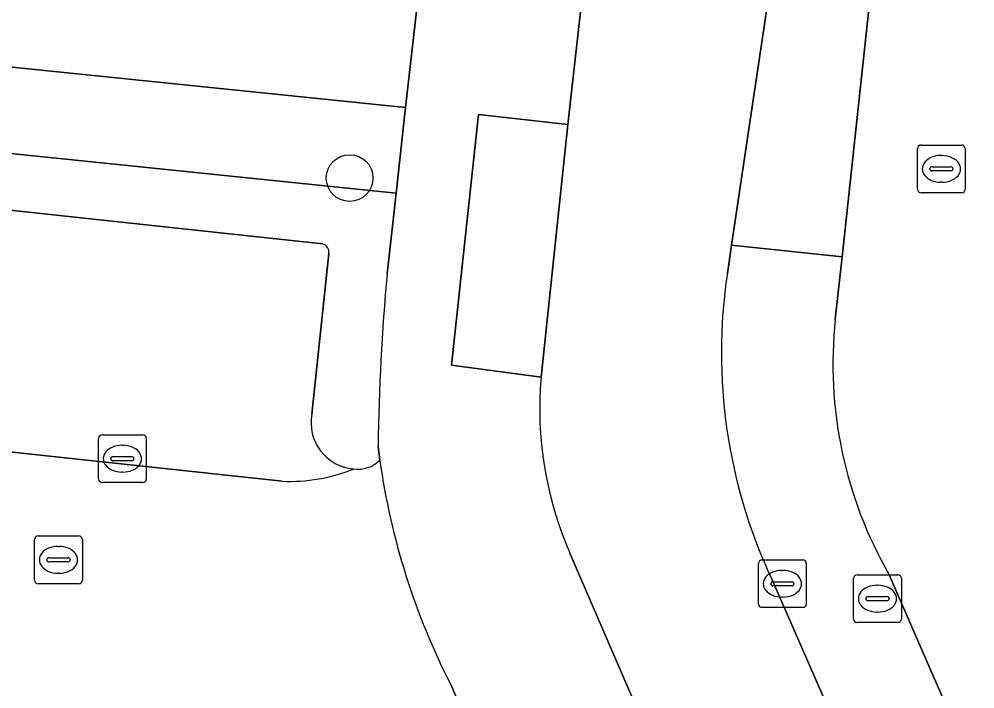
# Model space of a CAD drawing. Extents: x 162026 to 163502, y 387295 to 388169.
# Drawn here: x 162181.74 to 162201.76, y 387927.88 to 387941.9 of the extents above; entities that cross this region are included whole.
import ezdxf

# ---------------------------------------------------------------- set-up
doc = ezdxf.new("R2010")
doc.units = 0
for name, color, linetype in [('IMGEO_Boom', 7, 'Continuous'), ('IMGEO_Brandkraan', 7, 'Continuous'), ('IMGEO_Groenvoorziening', 7, 'Continuous'), ('IMGEO_Kolk', 7, 'Continuous'), ('IMGEO_Parkeervlak_open', 7, 'Continuous'), ('IMGEO_Rijbaan_lokaal_open', 7, 'Continuous'), ('IMGEO_Rioolput', 7, 'Continuous'), ('IMGEO_Voetpad_open', 7, 'Continuous')]:
    doc.layers.add(name, color=color, linetype=linetype)

msp = doc.modelspace()

# ---------------------------------------------------------------- linework, layer by layer
at = {"layer": 'IMGEO_Boom'}
msp.add_circle((162188.664, 387938.576), 0.489, dxfattribs=at)
at = {"layer": 'IMGEO_Brandkraan'}
for p, q in [((162200.562, 387938.341), (162200.562, 387939.193)), ((162200.637, 387939.267), (162201.489, 387939.267)), ((162201.563, 387939.193), (162201.563, 387938.341)), ((162201.05, 387939.047), (162201.075, 387939.047)), ((162200.821, 387938.761), (162200.821, 387938.773)), ((162201.259, 387938.724), (162200.861, 387938.724)), ((162200.864, 387938.81), (162201.262, 387938.81)), ((162201.305, 387938.773), (162201.305, 387938.761)), ((162201.073, 387938.487), (162201.048, 387938.487)), ((162201.489, 387938.267), (162200.637, 387938.267))]:
    msp.add_line(p, q, dxfattribs=at)
for points in [[(162200.562, 387938.341), (162200.562, 387939.193)], [(162200.637, 387939.267), (162201.489, 387939.267)], [(162201.563, 387939.193), (162201.563, 387938.341)], [(162201.489, 387938.267), (162200.637, 387938.267)]]:
    msp.add_lwpolyline(points, dxfattribs=at)
for centre, radius, start, end in [((162200.639, 387939.191), 0.0765, 91.552, 178.448), ((162200.639, 387939.191), 0.0765, 91.552, 178.448), ((162201.487, 387939.191), 0.0765, 1.552, 88.448), ((162201.487, 387939.191), 0.0765, 1.552, 88.448), ((162200.861, 387938.77), 0.0403, 85.8775, 175.7526), ((162200.858, 387938.76), 0.0366, 178.938, 274.7102), ((162201.262, 387938.767), 0.043, 264.8664, 352.4533), ((162201.266, 387938.772), 0.0386, 1.7309, 96.639), ((162200.639, 387938.343), 0.0765, 181.552, 268.448), ((162200.639, 387938.343), 0.0765, 181.552, 268.448), ((162201.487, 387938.343), 0.0765, 271.552, 358.448), ((162201.487, 387938.343), 0.0765, 271.552, 358.448)]:
    msp.add_arc(centre, radius, start, end, dxfattribs=at)
for centre, major_axis, ratio, start_param, end_param in [((162201.049, 387938.767), (-0.387, 0.002), 0.722429, 4.712389, 7.853982), ((162201.074, 387938.767), (-0.39, 0.002), 0.717154, 1.570796, 4.712389)]:
    msp.add_ellipse(centre, major_axis=major_axis, ratio=ratio, start_param=start_param, end_param=end_param, dxfattribs=at)
at = {"layer": 'IMGEO_Groenvoorziening'}
msp.add_lwpolyline([(162193.238, 387939.698), (162191.364, 387939.905), (162190.8, 387934.655), (162192.676, 387934.408)], close=True, dxfattribs=at)
for points in [[(162189.449, 387936.572), (162189.637, 387938.26), (162175.583, 387939.702)], [(162173.436, 387938.775), (162188.095, 387937.195)], [(162188.226, 387936.996), (162187.87, 387933.632)], [(162189.296, 387932.669), (162189.259, 387932.957)]]:
    msp.add_lwpolyline(points, dxfattribs=at)
for centre, radius, start, end in [((162188.06, 387937.029), 0.169, 348.6424, 78.0707), ((162237.776, 387932.219), 48.523, 174.8536, 179.1291), ((162188.827, 387933.454), 0.973, 169.4425, 265.3126), ((162188.836, 387933.126), 0.648, 262.0595, 315.1856)]:
    msp.add_arc(centre, radius, start, end, dxfattribs=at)
at = {"layer": 'IMGEO_Kolk'}
for p, q in [((162183.402, 387932.274), (162183.402, 387933.126)), ((162183.477, 387933.2), (162184.329, 387933.2)), ((162184.403, 387933.126), (162184.403, 387932.274)), ((162183.89, 387932.98), (162183.915, 387932.98)), ((162183.661, 387932.694), (162183.661, 387932.706)), ((162183.704, 387932.743), (162184.102, 387932.743)), ((162184.145, 387932.706), (162184.145, 387932.694)), ((162184.099, 387932.657), (162183.701, 387932.657)), ((162183.913, 387932.42), (162183.888, 387932.42)), ((162184.329, 387932.2), (162183.477, 387932.2)), ((162197.231, 387929.656), (162197.231, 387930.508)), ((162197.306, 387930.582), (162198.158, 387930.582)), ((162198.232, 387930.508), (162198.232, 387929.656)), ((162197.719, 387930.362), (162197.744, 387930.362)), ((162197.49, 387930.076), (162197.49, 387930.088)), ((162197.533, 387930.125), (162197.931, 387930.125)), ((162197.974, 387930.088), (162197.974, 387930.076)), ((162197.928, 387930.039), (162197.53, 387930.039)), ((162197.742, 387929.802), (162197.717, 387929.802)), ((162198.158, 387929.582), (162197.306, 387929.582))]:
    msp.add_line(p, q, dxfattribs=at)
for points in [[(162183.402, 387932.274), (162183.402, 387933.126)], [(162183.477, 387933.2), (162184.329, 387933.2)], [(162184.403, 387933.126), (162184.403, 387932.274)], [(162184.329, 387932.2), (162183.477, 387932.2)], [(162197.231, 387929.656), (162197.231, 387930.508)], [(162197.306, 387930.582), (162198.158, 387930.582)], [(162198.232, 387930.508), (162198.232, 387929.656)], [(162198.158, 387929.582), (162197.306, 387929.582)]]:
    msp.add_lwpolyline(points, dxfattribs=at)
for centre, radius, start, end in [((162183.479, 387933.124), 0.0765, 91.552, 178.448), ((162183.479, 387933.124), 0.0765, 91.552, 178.448), ((162184.327, 387933.124), 0.0765, 1.552, 88.448), ((162184.327, 387933.124), 0.0765, 1.552, 88.448), ((162183.701, 387932.703), 0.0403, 85.8775, 175.7526), ((162183.698, 387932.693), 0.0366, 178.938, 274.7102), ((162184.102, 387932.7), 0.043, 264.8664, 352.4533), ((162184.106, 387932.705), 0.0386, 1.7309, 96.639), ((162183.479, 387932.276), 0.0765, 181.552, 268.448), ((162183.479, 387932.276), 0.0765, 181.552, 268.448), ((162184.327, 387932.276), 0.0765, 271.552, 358.448), ((162184.327, 387932.276), 0.0765, 271.552, 358.448), ((162197.308, 387930.506), 0.0765, 91.552, 178.448), ((162197.308, 387930.506), 0.0765, 91.552, 178.448), ((162198.156, 387930.506), 0.0765, 1.552, 88.448), ((162198.156, 387930.506), 0.0765, 1.552, 88.448), ((162197.53, 387930.085), 0.0403, 85.8775, 175.7526), ((162197.527, 387930.075), 0.0366, 178.938, 274.7102), ((162197.931, 387930.082), 0.043, 264.8664, 352.4533), ((162197.935, 387930.087), 0.0386, 1.7309, 96.639), ((162197.308, 387929.658), 0.0765, 181.552, 268.448), ((162197.308, 387929.658), 0.0765, 181.552, 268.448), ((162198.156, 387929.658), 0.0765, 271.552, 358.448), ((162198.156, 387929.658), 0.0765, 271.552, 358.448)]:
    msp.add_arc(centre, radius, start, end, dxfattribs=at)
for centre, major_axis, ratio, start_param, end_param in [((162183.889, 387932.7), (-0.387, 0.002), 0.722429, 4.712389, 7.853982), ((162183.914, 387932.7), (-0.39, 0.002), 0.717154, 1.570796, 4.712389), ((162197.718, 387930.082), (-0.387, 0.002), 0.722429, 4.712389, 7.853982), ((162197.743, 387930.082), (-0.39, 0.002), 0.717154, 1.570796, 4.712389)]:
    msp.add_ellipse(centre, major_axis=major_axis, ratio=ratio, start_param=start_param, end_param=end_param, dxfattribs=at)
at = {"layer": 'IMGEO_Parkeervlak_open'}
msp.add_lwpolyline([(162200.956, 387954.871), (162198.971, 387955.129), (162197.855, 387945.12), (162196.666, 387937.17), (162198.981, 387936.929), (162199.636, 387942.961), (162199.817, 387944.765), (162200.197, 387948.098)], close=True, dxfattribs=at)
for points in [[(162188.095, 387937.195), (162173.436, 387938.775)], [(162187.87, 387933.632), (162188.226, 387936.996)], [(162171.788, 387933.89), (162187.249, 387932.227)]]:
    msp.add_lwpolyline(points, dxfattribs=at)
for centre, radius, start, end in [((162188.06, 387937.029), 0.169, 348.6424, 78.0707), ((162188.827, 387933.454), 0.973, 169.4425, 265.3126), ((162187.395, 387935.872), 3.648, 267.711, 291.759)]:
    msp.add_arc(centre, radius, start, end, dxfattribs=at)
at = {"layer": 'IMGEO_Rijbaan_lokaal_open'}
for points in [[(162195.555, 387959.213), (162195.019, 387954.965), (162194.051, 387946.85), (162193.511, 387942.119), (162193.238, 387939.698), (162192.676, 387934.408)], [(162196.578, 387936.58), (162196.666, 387937.17), (162197.855, 387945.12), (162198.971, 387955.129)], [(162198.981, 387936.929), (162196.666, 387937.17), (162196.578, 387936.58)], [(162198.839, 387935.624), (162198.981, 387936.929)], [(162187.249, 387932.227), (162171.788, 387933.89), (162171.7, 387933.9), (162164.867, 387934.596), (162162.443, 387912.958), (162164.457, 387912.774), (162190.839, 387909.893), (162198.769, 387909.076), (162198.98, 387909.164), (162198.763, 387909.668), (162196.417, 387915.126), (162193.251, 387915.414), (162171.27, 387917.741), (162170.496, 387917.812)], [(162193.279, 387930.725), (162197.786, 387920.309), (162199.391, 387916.6), (162202.039, 387910.495), (162206.391, 387900.374), (162208.436, 387895.684), (162211.1, 387889.572), (162214.74, 387891.15), (162214.557, 387891.577), (162214.133, 387892.535), (162201.966, 387919.996), (162197.516, 387930.164)], [(162197.516, 387930.164), (162201.966, 387919.996), (162204.063, 387920.878), (162199.97, 387930.267)], [(162171.646, 387927.885), (162172.35, 387927.791), (162187.562, 387926.165), (162188.038, 387926.114), (162190.837, 387925.814), (162191.766, 387925.714), (162190.783, 387927.97)]]:
    msp.add_lwpolyline(points, dxfattribs=at)
for centre, radius, start, end in [((162207.6, 387934.915), 11.147, 171.4082, 205.2269), ((162207.6, 387934.915), 11.147, 171.4082, 205.2269), ((162207.631, 387934.682), 8.842, 173.8869, 209.9562), ((162200.202, 387933.749), 7.555, 174.9978, 203.5987), ((162188.836, 387933.126), 0.648, 262.0595, 315.1856), ((162203.909, 387934.708), 14.754, 187.9451, 207.1749), ((162187.395, 387935.872), 3.648, 267.711, 291.759)]:
    msp.add_arc(centre, radius, start, end, dxfattribs=at)
at = {"layer": 'IMGEO_Rioolput'}
for p, q in [((162182.137, 387931.082), (162182.989, 387931.082)), ((162182.062, 387930.156), (162182.062, 387931.008)), ((162182.55, 387930.862), (162182.575, 387930.862)), ((162183.063, 387931.008), (162183.063, 387930.156)), ((162182.321, 387930.576), (162182.321, 387930.588)), ((162182.759, 387930.539), (162182.361, 387930.539)), ((162182.364, 387930.625), (162182.762, 387930.625)), ((162182.805, 387930.588), (162182.805, 387930.576)), ((162182.573, 387930.302), (162182.548, 387930.302)), ((162199.298, 387930.269), (162200.15, 387930.269)), ((162182.989, 387930.082), (162182.137, 387930.082)), ((162199.223, 387929.343), (162199.223, 387930.195)), ((162200.224, 387930.195), (162200.224, 387929.343)), ((162199.711, 387930.049), (162199.736, 387930.049)), ((162199.482, 387929.763), (162199.482, 387929.775)), ((162199.92, 387929.726), (162199.522, 387929.726)), ((162199.525, 387929.812), (162199.923, 387929.812)), ((162199.966, 387929.775), (162199.966, 387929.763)), ((162199.734, 387929.489), (162199.709, 387929.489)), ((162200.15, 387929.269), (162199.298, 387929.269))]:
    msp.add_line(p, q, dxfattribs=at)
for points in [[(162182.137, 387931.082), (162182.989, 387931.082)], [(162182.062, 387930.156), (162182.062, 387931.008)], [(162183.063, 387931.008), (162183.063, 387930.156)], [(162199.298, 387930.269), (162200.15, 387930.269)], [(162182.989, 387930.082), (162182.137, 387930.082)], [(162199.223, 387929.343), (162199.223, 387930.195)], [(162200.224, 387930.195), (162200.224, 387929.343)], [(162200.15, 387929.269), (162199.298, 387929.269)]]:
    msp.add_lwpolyline(points, dxfattribs=at)
for centre, radius, start, end in [((162182.139, 387931.006), 0.0765, 91.552, 178.448), ((162182.139, 387931.006), 0.0765, 91.552, 178.448), ((162182.987, 387931.006), 0.0765, 1.552, 88.448), ((162182.987, 387931.006), 0.0765, 1.552, 88.448), ((162182.361, 387930.585), 0.0403, 85.8775, 175.7526), ((162182.358, 387930.575), 0.0366, 178.938, 274.7102), ((162182.762, 387930.582), 0.043, 264.8664, 352.4533), ((162182.766, 387930.587), 0.0386, 1.7309, 96.639), ((162199.3, 387930.193), 0.0765, 91.552, 178.448), ((162199.3, 387930.193), 0.0765, 91.552, 178.448), ((162200.148, 387930.193), 0.0765, 1.552, 88.448), ((162200.148, 387930.193), 0.0765, 1.552, 88.448), ((162182.139, 387930.158), 0.0765, 181.552, 268.448), ((162182.139, 387930.158), 0.0765, 181.552, 268.448), ((162182.987, 387930.158), 0.0765, 271.552, 358.448), ((162182.987, 387930.158), 0.0765, 271.552, 358.448), ((162199.522, 387929.772), 0.0403, 85.8775, 175.7526), ((162199.519, 387929.762), 0.0366, 178.938, 274.7102), ((162199.923, 387929.769), 0.043, 264.8664, 352.4533), ((162199.927, 387929.774), 0.0386, 1.7309, 96.639), ((162199.3, 387929.345), 0.0765, 181.552, 268.448), ((162199.3, 387929.345), 0.0765, 181.552, 268.448), ((162200.148, 387929.345), 0.0765, 271.552, 358.448), ((162200.148, 387929.345), 0.0765, 271.552, 358.448)]:
    msp.add_arc(centre, radius, start, end, dxfattribs=at)
for centre, major_axis, ratio, start_param, end_param in [((162182.549, 387930.582), (-0.387, 0.002), 0.722429, 4.712389, 7.853982), ((162182.574, 387930.582), (-0.39, 0.002), 0.717154, 1.570796, 4.712389), ((162199.71, 387929.769), (-0.387, 0.002), 0.722429, 4.712389, 7.853982), ((162199.735, 387929.769), (-0.39, 0.002), 0.717154, 1.570796, 4.712389)]:
    msp.add_ellipse(centre, major_axis=major_axis, ratio=ratio, start_param=start_param, end_param=end_param, dxfattribs=at)
at = {"layer": 'IMGEO_Voetpad_open'}
for points in [[(162205.445, 387926.498), (162203.737, 387930.179), (162202.317, 387934.183), (162202.28, 387934.764), (162203.528, 387946.354), (162204.331, 387953.511), (162202.856, 387954.738), (162200.956, 387954.871), (162200.197, 387948.098), (162201.885, 387947.845), (162201.303, 387942.811), (162200.052, 387942.924), (162199.636, 387942.961), (162198.981, 387936.929), (162198.839, 387935.624)], [(162192.676, 387934.408), (162190.8, 387934.655), (162191.364, 387939.905), (162193.238, 387939.698), (162193.511, 387942.119), (162191.619, 387942.299), (162192.142, 387947.067), (162190.639, 387947.238), (162190.111, 387942.504), (162189.837, 387940.051), (162189.637, 387938.26), (162189.449, 387936.572)], [(162174.348, 387941.684), (162175.798, 387941.489), (162189.837, 387940.051), (162190.111, 387942.504)], [(162189.259, 387932.957), (162189.296, 387932.669)], [(162200.396, 387909.773), (162202.039, 387910.495), (162199.391, 387916.6), (162197.747, 387915.845), (162196.105, 387919.57), (162197.786, 387920.309), (162193.279, 387930.725)], [(162199.97, 387930.267), (162204.063, 387920.878), (162206.039, 387921.731), (162207.985, 387917.244), (162205.968, 387916.454), (162208.23, 387911.16), (162210.241, 387912.052), (162212.142, 387907.612), (162210.149, 387906.788), (162213.151, 387899.869), (162215.128, 387900.695), (162217.38, 387895.491), (162215.43, 387894.623), (162218.278, 387888), (162220.244, 387888.884), (162222.164, 387884.48), (162220.187, 387883.585), (162224.859, 387872.782), (162226.693, 387873.584), (162228.724, 387868.882), (162226.899, 387868.081), (162230.255, 387860.338)], [(162190.783, 387927.97), (162191.766, 387925.714), (162196.417, 387915.126), (162198.763, 387909.668), (162198.98, 387909.164), (162200.687, 387905.213)]]:
    msp.add_lwpolyline(points, dxfattribs=at)
msp.add_lwpolyline([(162189.837, 387940.051), (162175.798, 387941.489), (162175.583, 387939.702), (162189.637, 387938.26)], close=True, dxfattribs=at)
for centre, radius, start, end in [((162237.776, 387932.219), 48.523, 174.8536, 179.1291), ((162207.631, 387934.682), 8.842, 173.8869, 209.9562), ((162200.202, 387933.749), 7.555, 174.9978, 203.5987), ((162203.909, 387934.708), 14.754, 187.9451, 207.1749)]:
    msp.add_arc(centre, radius, start, end, dxfattribs=at)

doc.saveas('drawing.dxf')
